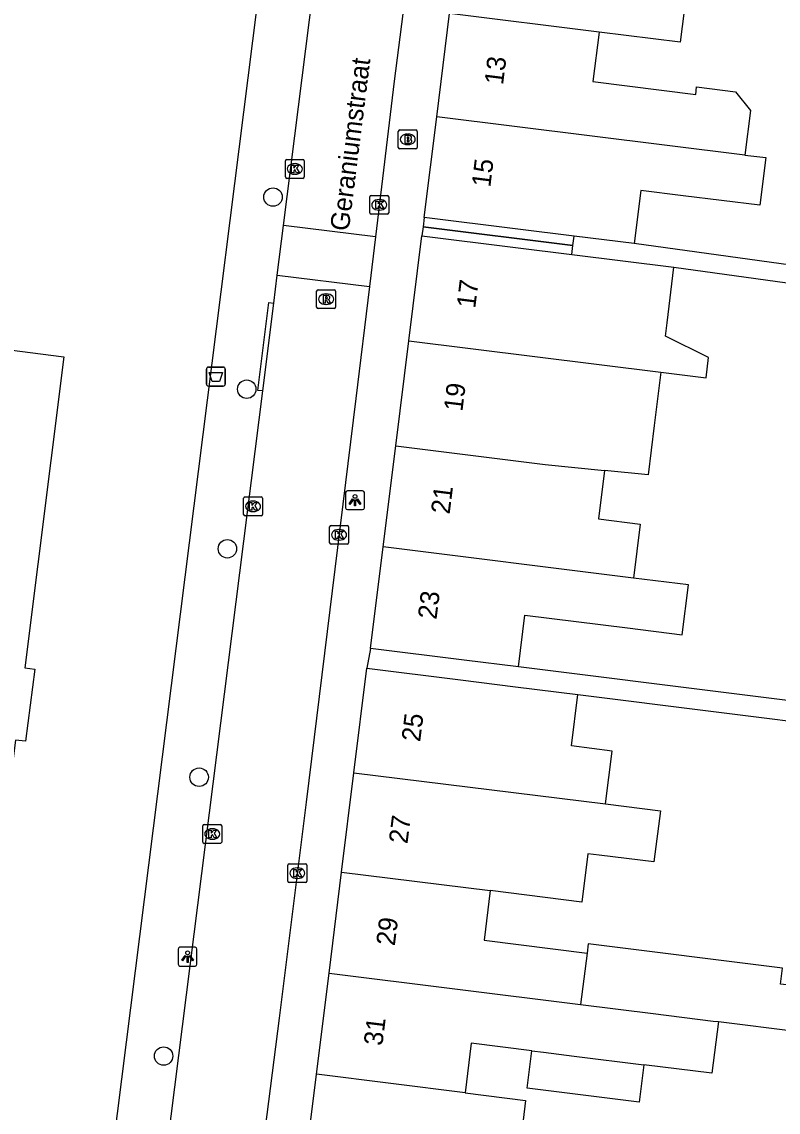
# Model space of a CAD drawing. Extents: x 161696 to 162377, y 380761 to 381673.
# Drawn here: x 162207.2 to 162247.3, y 381258.9 to 381316.7 of the extents above; entities that cross this region are included whole.
import ezdxf

# ---------------------------------------------------------------- set-up
doc = ezdxf.new("R2010")
doc.units = 0
for name, color, linetype in [('IMGEO_Afvalbak', 7, 'Continuous'), ('IMGEO_Boom', 7, 'Continuous'), ('IMGEO_Brandkraan', 7, 'Continuous'), ('IMGEO_Kolk', 7, 'Continuous'), ('IMGEO_Lichtpunt', 7, 'Continuous'), ('IMGEO_Openbare_ruimte_label', 7, 'Continuous'), ('IMGEO_Pand', 7, 'Continuous'), ('IMGEO_Pand_nummerreeks', 7, 'Continuous'), ('IMGEO_Pand_overbouw', 7, 'Continuous'), ('IMGEO_Rijbaan_lokaal_open', 7, 'Continuous'), ('IMGEO_Rioolput', 7, 'Continuous'), ('IMGEO_Voetpad_open', 7, 'Continuous')]:
    doc.layers.add(name, color=color, linetype=linetype)

msp = doc.modelspace()

# ---------------------------------------------------------------- linework, layer by layer
at = {"layer": 'IMGEO_Afvalbak'}
for p, q in [((162216.959, 381297.534), (162216.959, 381298.334)), ((162216.959, 381298.334), (162216.959, 381297.534)), ((162217.059, 381298.434), (162217.849, 381298.434)), ((162217.849, 381298.434), (162217.059, 381298.434)), ((162217.949, 381298.334), (162217.949, 381297.534)), ((162217.949, 381297.534), (162217.949, 381298.334)), ((162217.849, 381297.434), (162217.059, 381297.434)), ((162217.059, 381297.434), (162217.849, 381297.434))]:
    msp.add_line(p, q, dxfattribs=at)
msp.add_lwpolyline([(162217.102, 381298.148), (162217.806, 381298.148), (162217.657, 381297.678), (162217.251, 381297.678), (162217.102, 381298.148)], dxfattribs=at)
for centre, start, end in [((162217.059, 381298.334), 90, 180), ((162217.059, 381298.334), 90, 180), ((162217.849, 381298.334), 0, 90), ((162217.849, 381298.334), 360, 90), ((162217.059, 381297.534), 180, 270), ((162217.059, 381297.534), 180, 270), ((162217.849, 381297.534), 270, 0), ((162217.849, 381297.534), 270, 0)]:
    msp.add_arc(centre, 0.1, start, end, dxfattribs=at)
at = {"layer": 'IMGEO_Boom'}
for centre in [(162220.485, 381307.45), (162219.093, 381297.268), (162218.067, 381288.807), (162216.57, 381276.7), (162214.687, 381261.917)]:
    msp.add_circle(centre, 0.489, dxfattribs=at)
at = {"layer": 'IMGEO_Brandkraan'}
for p, q in [((162227.125, 381310.083), (162227.125, 381310.935)), ((162227.2, 381311.009), (162228.052, 381311.009)), ((162228.126, 381310.935), (162228.126, 381310.083)), ((162227.636, 381310.229), (162227.611, 381310.229)), ((162227.613, 381310.789), (162227.638, 381310.789)), ((162228.052, 381310.009), (162227.2, 381310.009))]:
    msp.add_line(p, q, dxfattribs=at)
for points in [[(162227.125, 381310.083), (162227.125, 381310.935)], [(162227.2, 381311.009), (162228.052, 381311.009)], [(162228.126, 381310.935), (162228.126, 381310.083)], [(162227.473, 381310.709), (162227.473, 381310.309), (162227.686, 381310.309)], [(162227.704, 381310.709), (162227.473, 381310.709)], [(162227.652, 381310.628), (162227.598, 381310.628), (162227.598, 381310.552)], [(162227.598, 381310.552), (162227.651, 381310.552)], [(162227.66, 381310.476), (162227.598, 381310.476), (162227.598, 381310.395)], [(162227.598, 381310.395), (162227.66, 381310.395)], [(162228.052, 381310.009), (162227.2, 381310.009)]]:
    msp.add_lwpolyline(points, dxfattribs=at)
for centre, radius, start, end in [((162227.202, 381310.933), 0.0765, 91.55205, 178.44795), ((162227.202, 381310.933), 0.0765, 91.55205, 178.44795), ((162228.05, 381310.933), 0.0765, 1.55205, 88.44795), ((162228.05, 381310.933), 0.0765, 1.55205, 88.44795), ((162227.653, 381310.59), 0.0379, 267.82845, 90.93552), ((162227.661, 381310.435), 0.0404, 269.87594, 90.50774), ((162227.692, 381310.56), 0.251, 268.66757, 293.53466), ((162227.708, 381310.564), 0.145, 59.4692, 91.53667), ((162227.733, 381310.611), 0.0922, 285.51372, 58.15012), ((162227.738, 381310.419), 0.105, 301.31148, 78.98903), ((162227.202, 381310.085), 0.0765, 181.55205, 268.44795), ((162227.202, 381310.085), 0.0765, 181.55205, 268.44795), ((162228.05, 381310.085), 0.0765, 271.55205, 358.44795), ((162228.05, 381310.085), 0.0765, 271.55205, 358.44795)]:
    msp.add_arc(centre, radius, start, end, dxfattribs=at)
for centre, major_axis, ratio, start_param, end_param in [((162227.612, 381310.509), (-0.387, 0.002), 0.722429, 4.712389, 7.853982), ((162227.637, 381310.509), (-0.39, 0.002), 0.717154, 1.570796, 4.712389)]:
    msp.add_ellipse(centre, major_axis=major_axis, ratio=ratio, start_param=start_param, end_param=end_param, dxfattribs=at)
at = {"layer": 'IMGEO_Kolk'}
for p, q in [((162221.139, 381308.516), (162221.139, 381309.368)), ((162221.214, 381309.442), (162222.066, 381309.442)), ((162221.627, 381309.222), (162221.652, 381309.222)), ((162222.14, 381309.368), (162222.14, 381308.516)), ((162221.65, 381308.662), (162221.625, 381308.662)), ((162222.066, 381308.442), (162221.214, 381308.442)), ((162225.614, 381306.615), (162225.614, 381307.467)), ((162225.689, 381307.541), (162226.541, 381307.541)), ((162226.615, 381307.467), (162226.615, 381306.615)), ((162226.125, 381306.761), (162226.1, 381306.761)), ((162226.102, 381307.321), (162226.127, 381307.321)), ((162226.541, 381306.541), (162225.689, 381306.541)), ((162218.925, 381290.63), (162218.925, 381291.482)), ((162219, 381291.556), (162219.852, 381291.556)), ((162219.413, 381291.336), (162219.438, 381291.336)), ((162219.926, 381291.482), (162219.926, 381290.63)), ((162219.436, 381290.776), (162219.411, 381290.776)), ((162219.852, 381290.556), (162219, 381290.556)), ((162223.558, 381290.045), (162224.41, 381290.045)), ((162223.483, 381289.119), (162223.483, 381289.971)), ((162223.971, 381289.825), (162223.996, 381289.825)), ((162224.484, 381289.971), (162224.484, 381289.119)), ((162224.41, 381289.045), (162223.558, 381289.045)), ((162223.994, 381289.265), (162223.969, 381289.265)), ((162216.766, 381273.264), (162216.766, 381274.116)), ((162216.841, 381274.19), (162217.693, 381274.19)), ((162217.254, 381273.97), (162217.279, 381273.97)), ((162217.767, 381274.116), (162217.767, 381273.264)), ((162217.277, 381273.41), (162217.252, 381273.41)), ((162217.693, 381273.19), (162216.841, 381273.19)), ((162221.347, 381272.11), (162222.199, 381272.11)), ((162221.272, 381271.184), (162221.272, 381272.036)), ((162221.76, 381271.89), (162221.785, 381271.89)), ((162222.273, 381272.036), (162222.273, 381271.184)), ((162222.199, 381271.11), (162221.347, 381271.11)), ((162221.783, 381271.33), (162221.758, 381271.33))]:
    msp.add_line(p, q, dxfattribs=at)
for points in [[(162221.139, 381308.516), (162221.139, 381309.368)], [(162221.214, 381309.442), (162222.066, 381309.442)], [(162221.46, 381309.142), (162221.583, 381309.142), (162221.583, 381308.991), (162221.713, 381309.142), (162221.877, 381309.142), (162221.731, 381308.991), (162221.884, 381308.742), (162221.732, 381308.742), (162221.647, 381308.906), (162221.583, 381308.839), (162221.583, 381308.742), (162221.46, 381308.742), (162221.46, 381309.142)], [(162222.14, 381309.368), (162222.14, 381308.516)], [(162222.066, 381308.442), (162221.214, 381308.442)], [(162225.614, 381306.615), (162225.614, 381307.467)], [(162225.689, 381307.541), (162226.541, 381307.541)], [(162226.615, 381307.467), (162226.615, 381306.615)], [(162225.935, 381307.241), (162226.058, 381307.241), (162226.058, 381307.09), (162226.188, 381307.241), (162226.352, 381307.241), (162226.206, 381307.09), (162226.359, 381306.841), (162226.207, 381306.841), (162226.122, 381307.005), (162226.058, 381306.938), (162226.058, 381306.841), (162225.935, 381306.841), (162225.935, 381307.241)], [(162226.541, 381306.541), (162225.689, 381306.541)], [(162218.925, 381290.63), (162218.925, 381291.482)], [(162219, 381291.556), (162219.852, 381291.556)], [(162219.246, 381291.256), (162219.369, 381291.256), (162219.369, 381291.105), (162219.499, 381291.256), (162219.663, 381291.256), (162219.517, 381291.105), (162219.67, 381290.856), (162219.518, 381290.856), (162219.433, 381291.02), (162219.369, 381290.953), (162219.369, 381290.856), (162219.246, 381290.856), (162219.246, 381291.256)], [(162219.926, 381291.482), (162219.926, 381290.63)], [(162219.852, 381290.556), (162219, 381290.556)], [(162223.558, 381290.045), (162224.41, 381290.045)], [(162223.483, 381289.119), (162223.483, 381289.971)], [(162223.804, 381289.745), (162223.927, 381289.745), (162223.927, 381289.594), (162224.057, 381289.745), (162224.221, 381289.745), (162224.075, 381289.594), (162224.228, 381289.345), (162224.076, 381289.345), (162223.991, 381289.509), (162223.927, 381289.442), (162223.927, 381289.345), (162223.804, 381289.345), (162223.804, 381289.745)], [(162224.484, 381289.971), (162224.484, 381289.119)], [(162224.41, 381289.045), (162223.558, 381289.045)], [(162216.766, 381273.264), (162216.766, 381274.116)], [(162216.841, 381274.19), (162217.693, 381274.19)], [(162217.087, 381273.89), (162217.21, 381273.89), (162217.21, 381273.739), (162217.34, 381273.89), (162217.504, 381273.89), (162217.358, 381273.739), (162217.511, 381273.49), (162217.359, 381273.49), (162217.274, 381273.654), (162217.21, 381273.587), (162217.21, 381273.49), (162217.087, 381273.49), (162217.087, 381273.89)], [(162217.767, 381274.116), (162217.767, 381273.264)], [(162217.693, 381273.19), (162216.841, 381273.19)], [(162221.347, 381272.11), (162222.199, 381272.11)], [(162221.272, 381271.184), (162221.272, 381272.036)], [(162221.593, 381271.81), (162221.716, 381271.81), (162221.716, 381271.659), (162221.846, 381271.81), (162222.01, 381271.81), (162221.864, 381271.659), (162222.017, 381271.41), (162221.865, 381271.41), (162221.78, 381271.574), (162221.716, 381271.507), (162221.716, 381271.41), (162221.593, 381271.41), (162221.593, 381271.81)], [(162222.273, 381272.036), (162222.273, 381271.184)], [(162222.199, 381271.11), (162221.347, 381271.11)]]:
    msp.add_lwpolyline(points, dxfattribs=at)
for centre, start, end in [((162221.216, 381309.366), 91.55205, 178.44795), ((162221.216, 381309.366), 91.55205, 178.44795), ((162222.064, 381309.366), 1.55205, 88.44795), ((162222.064, 381309.366), 1.55205, 88.44795), ((162221.216, 381308.518), 181.55205, 268.44795), ((162221.216, 381308.518), 181.55205, 268.44795), ((162222.064, 381308.518), 271.55205, 358.44795), ((162222.064, 381308.518), 271.55205, 358.44795), ((162225.691, 381307.465), 91.55205, 178.44795), ((162225.691, 381307.465), 91.55205, 178.44795), ((162226.539, 381307.465), 1.55205, 88.44795), ((162226.539, 381307.465), 1.55205, 88.44795), ((162225.691, 381306.617), 181.55205, 268.44795), ((162225.691, 381306.617), 181.55205, 268.44795), ((162226.539, 381306.617), 271.55205, 358.44795), ((162226.539, 381306.617), 271.55205, 358.44795), ((162219.002, 381291.48), 91.55205, 178.44795), ((162219.002, 381291.48), 91.55205, 178.44795), ((162219.85, 381291.48), 1.55205, 88.44795), ((162219.85, 381291.48), 1.55205, 88.44795), ((162219.002, 381290.632), 181.55205, 268.44795), ((162219.002, 381290.632), 181.55205, 268.44795), ((162219.85, 381290.632), 271.55205, 358.44795), ((162219.85, 381290.632), 271.55205, 358.44795), ((162223.56, 381289.969), 91.55205, 178.44795), ((162223.56, 381289.969), 91.55205, 178.44795), ((162224.408, 381289.969), 1.55205, 88.44795), ((162224.408, 381289.969), 1.55205, 88.44795), ((162223.56, 381289.121), 181.55205, 268.44795), ((162223.56, 381289.121), 181.55205, 268.44795), ((162224.408, 381289.121), 271.55205, 358.44795), ((162224.408, 381289.121), 271.55205, 358.44795), ((162216.843, 381274.114), 91.55205, 178.44795), ((162216.843, 381274.114), 91.55205, 178.44795), ((162217.691, 381274.114), 1.55205, 88.44795), ((162217.691, 381274.114), 1.55205, 88.44795), ((162216.843, 381273.266), 181.55205, 268.44795), ((162216.843, 381273.266), 181.55205, 268.44795), ((162217.691, 381273.266), 271.55205, 358.44795), ((162217.691, 381273.266), 271.55205, 358.44795), ((162221.349, 381272.034), 91.55205, 178.44795), ((162221.349, 381272.034), 91.55205, 178.44795), ((162222.197, 381272.034), 1.55205, 88.44795), ((162222.197, 381272.034), 1.55205, 88.44795), ((162221.349, 381271.186), 181.55205, 268.44795), ((162221.349, 381271.186), 181.55205, 268.44795), ((162222.197, 381271.186), 271.55205, 358.44795), ((162222.197, 381271.186), 271.55205, 358.44795)]:
    msp.add_arc(centre, 0.0765, start, end, dxfattribs=at)
for centre, major_axis, ratio, start_param, end_param in [((162221.626, 381308.942), (-0.387, 0.002), 0.722429, 4.712389, 7.853982), ((162221.651, 381308.942), (-0.39, 0.002), 0.717154, 1.570796, 4.712389), ((162226.101, 381307.041), (-0.387, 0.002), 0.722429, 4.712389, 7.853982), ((162226.126, 381307.041), (-0.39, 0.002), 0.717154, 1.570796, 4.712389), ((162219.412, 381291.056), (-0.387, 0.002), 0.722429, 4.712389, 7.853982), ((162219.437, 381291.056), (-0.39, 0.002), 0.717154, 1.570796, 4.712389), ((162223.97, 381289.545), (-0.387, 0.002), 0.722429, 4.712389, 7.853982), ((162223.995, 381289.545), (-0.39, 0.002), 0.717154, 1.570796, 4.712389), ((162217.253, 381273.69), (-0.387, 0.002), 0.722429, 4.712389, 7.853982), ((162217.278, 381273.69), (-0.39, 0.002), 0.717154, 1.570796, 4.712389), ((162221.759, 381271.61), (-0.387, 0.002), 0.722429, 4.712389, 7.853982), ((162221.784, 381271.61), (-0.39, 0.002), 0.717154, 1.570796, 4.712389)]:
    msp.add_ellipse(centre, major_axis=major_axis, ratio=ratio, start_param=start_param, end_param=end_param, dxfattribs=at)
at = {"layer": 'IMGEO_Lichtpunt'}
for p, q in [((162224.331, 381291.785), (162224.331, 381290.978)), ((162224.331, 381291.785), (162224.331, 381290.978)), ((162225.233, 381291.88), (162224.425, 381291.88)), ((162225.233, 381291.88), (162224.425, 381291.88)), ((162225.327, 381290.978), (162225.327, 381291.785)), ((162225.327, 381290.978), (162225.327, 381291.785)), ((162224.425, 381290.884), (162225.233, 381290.884)), ((162224.425, 381290.884), (162225.233, 381290.884)), ((162215.459, 381267.591), (162215.459, 381266.784)), ((162215.459, 381267.591), (162215.459, 381266.784)), ((162216.361, 381267.686), (162215.553, 381267.686)), ((162216.361, 381267.686), (162215.553, 381267.686)), ((162216.455, 381266.784), (162216.455, 381267.591)), ((162216.455, 381266.784), (162216.455, 381267.591)), ((162215.553, 381266.69), (162216.361, 381266.69)), ((162215.553, 381266.69), (162216.361, 381266.69))]:
    msp.add_line(p, q, dxfattribs=at)
for points in [[(162224.705, 381291.449), (162224.744, 381291.421), (162224.556, 381291.159), (162224.518, 381291.186), (162224.705, 381291.449)], [(162224.807, 381291.401), (162224.854, 381291.401), (162224.854, 381291.079), (162224.807, 381291.079), (162224.807, 381291.401)], [(162224.917, 381291.421), (162224.955, 381291.448), (162225.142, 381291.186), (162225.103, 381291.158), (162224.917, 381291.421)], [(162215.833, 381267.255), (162215.872, 381267.227), (162215.684, 381266.965), (162215.646, 381266.992), (162215.833, 381267.255)], [(162215.935, 381267.207), (162215.982, 381267.207), (162215.982, 381266.885), (162215.935, 381266.885), (162215.935, 381267.207)], [(162216.045, 381267.227), (162216.083, 381267.254), (162216.27, 381266.992), (162216.231, 381266.964), (162216.045, 381267.227)]]:
    msp.add_lwpolyline(points, dxfattribs=at)
for centre in [(162224.83, 381291.583), (162215.958, 381267.389)]:
    msp.add_circle(centre, 0.0994, dxfattribs=at)
for centre, start, end in [((162224.425, 381291.785), 90, 180), ((162224.425, 381291.785), 90, 180), ((162225.233, 381291.785), 0, 90), ((162225.233, 381291.785), 0, 90), ((162224.425, 381290.978), 180, 270), ((162224.425, 381290.978), 180, 270), ((162225.233, 381290.978), 270, 0), ((162225.233, 381290.978), 270, 360), ((162215.553, 381267.591), 90, 180), ((162215.553, 381267.591), 90, 180), ((162216.361, 381267.591), 0, 90), ((162216.361, 381267.591), 0, 90), ((162215.553, 381266.784), 180, 270), ((162215.553, 381266.784), 180, 270), ((162216.361, 381266.784), 270, 0), ((162216.361, 381266.784), 270, 360)]:
    msp.add_arc(centre, 0.0946, start, end, dxfattribs=at)
at = {"layer": 'IMGEO_Pand'}
for points in [[(162243.563, 381318.166), (162242.396, 381318.311), (162242.067, 381315.664), (162237.767, 381316.199)], [(162229.163, 381311.713), (162229.844, 381317.185)], [(162237.767, 381316.199), (162229.844, 381317.185)], [(162237.767, 381316.199), (162237.44, 381313.57), (162242.886, 381312.892), (162242.935, 381313.289), (162244.992, 381313.033), (162245.79, 381312.032), (162245.498, 381309.679)], [(162228.497, 381306.366), (162229.163, 381311.713)], [(162245.498, 381309.679), (162229.163, 381311.713)], [(162245.498, 381309.679), (162246.595, 381309.543), (162246.28, 381307.016), (162242.218, 381307.522), (162239.982, 381307.801), (162239.631, 381304.981)], [(162239.631, 381304.981), (162236.44, 381305.378), (162233.459, 381305.749), (162228.497, 381306.366)], [(162227.684, 381299.831), (162228.376, 381305.393)], [(162228.376, 381305.393), (162233.338, 381304.776), (162236.319, 381304.405), (162241.734, 381303.732)], [(162241.041, 381298.169), (162243.439, 381297.871), (162243.572, 381298.944), (162241.279, 381300.08), (162241.367, 381300.788), (162241.734, 381303.732)], [(162189.386, 381296.356), (162189.993, 381301.484), (162199.379, 381300.274), (162209.398, 381298.982), (162207.327, 381282.496), (162207.853, 381282.43), (162207.361, 381278.603), (162206.835, 381278.67), (162204.775, 381262.327), (162194.506, 381263.648), (162194.478, 381263.412), (162189.248, 381264.032), (162191.071, 381279.491), (162193.294, 381279.228), (162192.505, 381280.228), (162193.037, 381284.738), (162193.601, 381285.184), (162188.14, 381285.829), (162189.386, 381296.356)], [(162226.99, 381294.261), (162227.684, 381299.831)], [(162227.684, 381299.831), (162241.041, 381298.169)], [(162241.041, 381298.169), (162240.689, 381295.343), (162240.363, 381292.723), (162238.051, 381292.957)], [(162226.323, 381288.902), (162226.99, 381294.261)], [(162226.99, 381294.261), (162234.914, 381293.275), (162238.051, 381292.957)], [(162238.051, 381292.957), (162237.731, 381290.388), (162239.949, 381290.112), (162239.593, 381287.252)], [(162225.653, 381283.521), (162226.323, 381288.902)], [(162239.593, 381287.252), (162226.323, 381288.902)], [(162233.496, 381282.545), (162233.837, 381285.284), (162239.264, 381284.609), (162242.172, 381284.247), (162242.501, 381286.89), (162239.593, 381287.252)], [(162233.496, 381282.545), (162230.615, 381282.904), (162225.653, 381283.521)], [(162224.776, 381276.939), (162225.465, 381282.473)], [(162225.465, 381282.473), (162230.427, 381281.856), (162233.34, 381281.493), (162236.647, 381281.081)], [(162238.108, 381275.279), (162238.457, 381278.087), (162236.308, 381278.355), (162236.647, 381281.081)], [(162224.12, 381271.667), (162224.776, 381276.939)], [(162224.776, 381276.939), (162238.108, 381275.279)], [(162238.108, 381275.279), (162241.013, 381274.918), (162240.675, 381272.205), (162237.77, 381272.567), (162237.175, 381272.641), (162236.857, 381270.082), (162231.998, 381270.686)], [(162223.453, 381266.309), (162224.12, 381271.667)], [(162224.12, 381271.667), (162231.998, 381270.686)], [(162231.998, 381270.686), (162231.67, 381268.052), (162237.127, 381267.372)], [(162244.087, 381263.741), (162248.316, 381263.214), (162248.61, 381265.578), (162247.385, 381265.731), (162247.491, 381266.583), (162237.188, 381267.865), (162237.127, 381267.372)], [(162237.127, 381267.372), (162236.788, 381264.649)], [(162222.786, 381260.949), (162223.453, 381266.309)], [(162223.453, 381266.309), (162236.788, 381264.649)], [(162236.788, 381264.649), (162240.639, 381264.17), (162243.817, 381263.774), (162244.087, 381263.741)], [(162244.087, 381263.741), (162243.747, 381261.006), (162240.131, 381261.456)], [(162234.21, 381262.194), (162230.993, 381262.594), (162230.666, 381259.968)], [(162240.131, 381261.456), (162239.883, 381259.47), (162233.962, 381260.207), (162234.21, 381262.194)], [(162234.21, 381262.194), (162234.825, 381262.117), (162236.447, 381261.915), (162240.131, 381261.456)], [(162222.099, 381255.433), (162222.786, 381260.949)], [(162230.666, 381259.968), (162222.786, 381260.949)], [(162230.666, 381259.968), (162233.874, 381259.569), (162233.559, 381257.039), (162235.776, 381256.763), (162235.405, 381253.776)]]:
    msp.add_lwpolyline(points, dxfattribs=at)
at = {"layer": 'IMGEO_Pand_overbouw'}
for points in [[(162236.44, 381305.378), (162233.459, 381305.749), (162228.497, 381306.366), (162228.436, 381305.88), (162236.38, 381304.892)], [(162228.376, 381305.393), (162233.338, 381304.776), (162236.319, 381304.405), (162236.38, 381304.892), (162228.436, 381305.88)]]:
    msp.add_lwpolyline(points, close=True, dxfattribs=at)
at = {"layer": 'IMGEO_Rijbaan_lokaal_open'}
for points in [[(162221.044, 381305.944), (162227.963, 381360.749)], [(162232.768, 381360.155), (162232.253, 381355.981), (162229.586, 381334.472), (162226.907, 381313.592), (162225.909, 381305.338)], [(162220.712, 381303.315), (162221.044, 381305.944)], [(162225.909, 381305.338), (162221.044, 381305.944)], [(162225.909, 381305.338), (162225.59, 381302.707)], [(162220.524, 381301.827), (162220.712, 381303.315)], [(162220.712, 381303.315), (162225.59, 381302.707)], [(162225.59, 381302.707), (162224.873, 381296.775), (162222.239, 381275.382), (162220.819, 381263.929), (162219.97, 381257.305), (162218.917, 381250.478), (162218.845, 381250), (162218.713, 381249.124)], [(162219.936, 381297.171), (162220.524, 381301.827)], [(162214.677, 381255.516), (162219.936, 381297.171)]]:
    msp.add_lwpolyline(points, dxfattribs=at)
at = {"layer": 'IMGEO_Rioolput'}
for p, q in [((162222.797, 381301.613), (162222.797, 381302.465)), ((162222.872, 381302.539), (162223.724, 381302.539)), ((162223.285, 381302.319), (162223.31, 381302.319)), ((162223.798, 381302.465), (162223.798, 381301.613)), ((162223.308, 381301.759), (162223.283, 381301.759)), ((162223.724, 381301.539), (162222.872, 381301.539))]:
    msp.add_line(p, q, dxfattribs=at)
for points in [[(162222.797, 381301.613), (162222.797, 381302.465)], [(162222.872, 381302.539), (162223.724, 381302.539)], [(162223.386, 381302.237), (162223.134, 381302.239), (162223.134, 381301.839)], [(162223.312, 381302.158), (162223.258, 381302.158), (162223.258, 381302.077)], [(162223.798, 381302.465), (162223.798, 381301.613)], [(162223.134, 381301.839), (162223.258, 381301.839), (162223.258, 381302.001), (162223.269, 381302.001)], [(162223.258, 381302.077), (162223.31, 381302.077)], [(162223.316, 381301.972), (162223.387, 381301.839), (162223.527, 381301.839), (162223.462, 381301.965)], [(162223.724, 381301.539), (162222.872, 381301.539)]]:
    msp.add_lwpolyline(points, dxfattribs=at)
for centre, radius, start, end in [((162222.874, 381302.463), 0.0765, 91.55205, 178.44795), ((162222.874, 381302.463), 0.0765, 91.55205, 178.44795), ((162223.318, 381302.062), 0.0964, 77.00612, 93.18647), ((162223.332, 381302.119), 0.0378, 276.66336, 79.67722), ((162223.385, 381302.127), 0.109, 350.36119, 89.41601), ((162223.722, 381302.463), 0.0765, 1.55205, 88.44795), ((162223.722, 381302.463), 0.0765, 1.55205, 88.44795), ((162222.874, 381301.615), 0.0765, 181.55205, 268.44795), ((162222.874, 381301.615), 0.0765, 181.55205, 268.44795), ((162223.268, 381301.948), 0.0533, 26.02933, 88.69889), ((162223.294, 381302.266), 0.19, 274.7715, 282.96867), ((162223.383, 381302.127), 0.112, 277.58423, 350.98172), ((162223.367, 381301.912), 0.108, 29.51342, 73.79051), ((162223.722, 381301.615), 0.0765, 271.55205, 358.44795), ((162223.722, 381301.615), 0.0765, 271.55205, 358.44795)]:
    msp.add_arc(centre, radius, start, end, dxfattribs=at)
for centre, major_axis, ratio, start_param, end_param in [((162223.284, 381302.039), (-0.387, 0.002), 0.722429, 4.712389, 7.853982), ((162223.309, 381302.039), (-0.39, 0.002), 0.717154, 1.570796, 4.712389)]:
    msp.add_ellipse(centre, major_axis=major_axis, ratio=ratio, start_param=start_param, end_param=end_param, dxfattribs=at)
at = {"layer": 'IMGEO_Voetpad_open'}
for points in [[(162208.878, 381232.259), (162227.066, 381376.397), (162227.235, 381376.39), (162227.307, 381376.913)], [(162228.497, 381306.366), (162228.436, 381305.88), (162228.376, 381305.393)], [(162259.547, 381302.233), (162239.631, 381304.981)], [(162241.734, 381303.732), (162260.78, 381301.109)], [(162219.936, 381297.171), (162219.687, 381297.204), (162220.263, 381301.861), (162220.524, 381301.827)], [(162225.653, 381283.521), (162225.465, 381282.473)], [(162256.921, 381279.617), (162233.496, 381282.545)], [(162236.647, 381281.081), (162258.074, 381278.401)]]:
    msp.add_lwpolyline(points, dxfattribs=at)

# ---------------------------------------------------------------- texts
at = {"layer": 'IMGEO_Openbare_ruimte_label'}
msp.add_text('Geraniumstraat', height=1, rotation=82.81812, dxfattribs=at).set_placement((162224.495, 381305.615))
at = {"layer": 'IMGEO_Pand_nummerreeks'}
for s, rotation, p in [('13', 82.90489, (162232.673, 381313.366)), ('15', 82.90489, (162231.998, 381307.943)), ('17', 82.90336, (162231.199, 381301.525)), ('19', 82.90126, (162230.519, 381296.056)), ('21', 82.90126, (162229.841, 381290.61)), ('23', 82.90336, (162229.146, 381285.031)), ('25', 82.90699, (162228.281, 381278.544)), ('27', 82.90419, (162227.608, 381273.137)), ('29', 82.90419, (162226.935, 381267.729)), ('31', 82.90699, (162226.276, 381262.432))]:
    msp.add_text(s, height=1, rotation=rotation, dxfattribs=at).set_placement(p)

doc.saveas('drawing.dxf')
